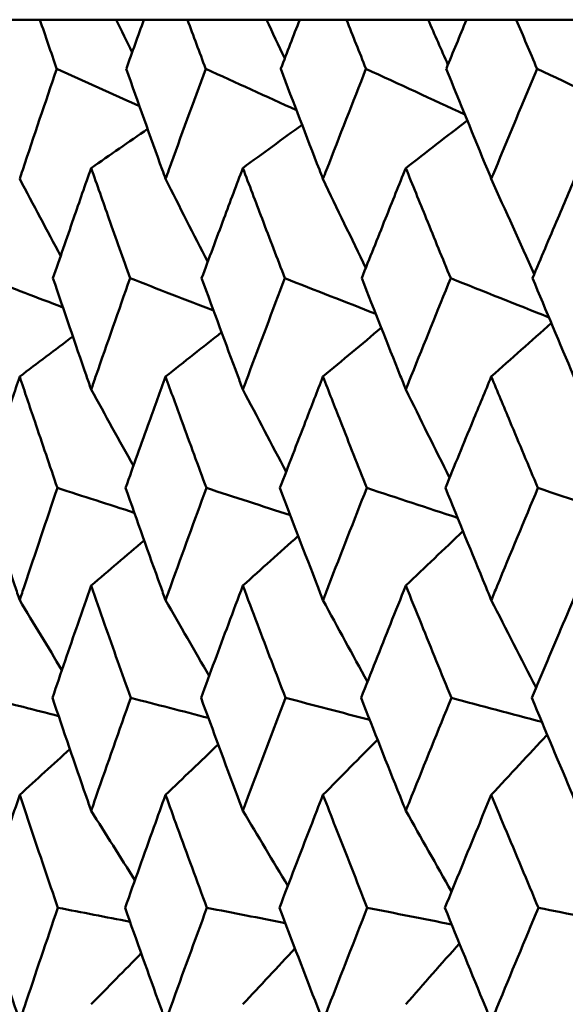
# Model space of a CAD drawing. Header units: millimetres. Extents: x 113 to 2969, y 62 to 2427.
# Tile 279 of 318: x 2032.71 to 2035.59, y 147.13 to 152.33. Entities that reach past the tile are written whole.
import ezdxf

# ---------------------------------------------------------------- set-up
doc = ezdxf.new("R2010")
doc.units = ezdxf.units.MM
doc.header["$LTSCALE"] = 12
doc.layers.add('Widoczne (ISO)', color=7, linetype='Continuous', lineweight=50)

msp = doc.modelspace()

# ---------------------------------------------------------------- linework, layer by layer
at = {"layer": 'Widoczne (ISO)'}
for p, q in [((2032.8206, 152.3297), (2032.6086, 152.3297)), ((2032.8206, 152.3297), (2033.2228, 152.3297)), ((2033.2228, 152.3297), (2033.3697, 152.3297)), ((2033.5996, 152.3297), (2033.3697, 152.3297)), ((2033.5996, 152.3297), (2034.017, 152.3297)), ((2034.017, 152.3297), (2034.1921, 152.3297)), ((2034.439, 152.3297), (2034.1921, 152.3297)), ((2034.439, 152.3297), (2034.87, 152.3297)), ((2034.87, 152.3297), (2035.0725, 152.3297)), ((2035.3354, 152.3297), (2035.0725, 152.3297)), ((2035.3354, 152.3297), (2035.7691, 152.3297))]:
    msp.add_line(p, q, dxfattribs=at)
msp.add_circle((2048.8943, 112.3297), 50, dxfattribs=at)
for points, knots in [([(2032.9094, 152.0704), (2032.9093, 152.0709), (2032.9091, 152.0715), (2032.8793, 152.1579), (2032.8499, 152.2438), (2032.8206, 152.3297)], [0.02951568, 0.02951568, 0.02951568, 0.02951568, 0.02969929, 0.02969929, 0.05939589, 0.05939589, 0.05939589, 0.05939589]), ([(2033.3697, 152.3297), (2033.3387, 152.2438), (2033.3078, 152.1579), (2033.2769, 152.0715), (2033.2767, 152.0709), (2033.2765, 152.0704)], [0, 0, 0, 0, 0.02969567, 0.02969567, 0.02988021, 0.02988021, 0.02988021, 0.02988021]), ([(2033.6957, 152.0704), (2033.6955, 152.0709), (2033.6953, 152.0715), (2033.6632, 152.1579), (2033.6313, 152.2438), (2033.5996, 152.3297)], [0.02951568, 0.02951568, 0.02951568, 0.02951568, 0.02969929, 0.02969929, 0.05939589, 0.05939589, 0.05939589, 0.05939589]), ([(2034.1921, 152.3297), (2034.1587, 152.2438), (2034.1255, 152.1579), (2034.0922, 152.0715), (2034.092, 152.0709), (2034.0918, 152.0704)], [0, 0, 0, 0, 0.02969567, 0.02969567, 0.02988021, 0.02988021, 0.02988021, 0.02988021]), ([(2034.542, 152.0704), (2034.5418, 152.0709), (2034.5416, 152.0715), (2034.5071, 152.1579), (2034.473, 152.2438), (2034.439, 152.3297)], [0.02951568, 0.02951568, 0.02951568, 0.02951568, 0.02969929, 0.02969929, 0.05939589, 0.05939589, 0.05939589, 0.05939589]), ([(2035.0725, 152.3297), (2035.0369, 152.2438), (2035.0015, 152.1579), (2034.9659, 152.0715), (2034.9657, 152.0709), (2034.9655, 152.0704)], [0, 0, 0, 0, 0.02969567, 0.02969567, 0.02988021, 0.02988021, 0.02988021, 0.02988021]), ([(2035.4449, 152.0704), (2035.4447, 152.0709), (2035.4445, 152.0715), (2035.4079, 152.1579), (2035.3716, 152.2438), (2035.3354, 152.3297)], [0.02951568, 0.02951568, 0.02951568, 0.02951568, 0.02969929, 0.02969929, 0.05939589, 0.05939589, 0.05939589, 0.05939589]), ([(2032.714, 151.4894), (2032.7194, 151.5056), (2032.7248, 151.5218), (2032.7893, 151.7155), (2032.8491, 151.893), (2032.9094, 152.0704)], [0.0853813, 0.0853813, 0.0853813, 0.0853813, 0.09097809, 0.09097809, 0.15214536, 0.15214536, 0.15214536, 0.15214536]), ([(2033.2765, 152.0704), (2033.3392, 151.8931), (2033.4025, 151.7157), (2033.4723, 151.5221), (2033.4781, 151.5057), (2033.484, 151.4894)], [0.0297954, 0.0297954, 0.0297954, 0.0297954, 0.09092493, 0.09092493, 0.09655955, 0.09655955, 0.09655955, 0.09655955]), ([(2033.484, 151.4894), (2033.4899, 151.5056), (2033.4958, 151.5218), (2033.5657, 151.7155), (2033.6304, 151.893), (2033.6957, 152.0704)], [0.0853813, 0.0853813, 0.0853813, 0.0853813, 0.09097809, 0.09097809, 0.15214536, 0.15214536, 0.15214536, 0.15214536]), ([(2034.0918, 152.0704), (2034.1593, 151.8931), (2034.2274, 151.7157), (2034.3023, 151.5221), (2034.3086, 151.5057), (2034.3149, 151.4894)], [0.0297954, 0.0297954, 0.0297954, 0.0297954, 0.09092493, 0.09092493, 0.09655955, 0.09655955, 0.09655955, 0.09655955]), ([(2034.3149, 151.4894), (2034.3212, 151.5056), (2034.3275, 151.5218), (2034.4027, 151.7155), (2034.4721, 151.893), (2034.542, 152.0704)], [0.0853813, 0.0853813, 0.0853813, 0.0853813, 0.09097809, 0.09097809, 0.15214536, 0.15214536, 0.15214536, 0.15214536]), ([(2034.9655, 152.0704), (2035.0375, 151.8931), (2035.1101, 151.7157), (2035.1899, 151.5221), (2035.1966, 151.5057), (2035.2034, 151.4894)], [0.0297954, 0.0297954, 0.0297954, 0.0297954, 0.09092493, 0.09092493, 0.09655955, 0.09655955, 0.09655955, 0.09655955]), ([(2035.2034, 151.4894), (2035.2101, 151.5056), (2035.2168, 151.5218), (2035.2968, 151.7155), (2035.3706, 151.893), (2035.4449, 152.0704)], [0.0853813, 0.0853813, 0.0853813, 0.0853813, 0.09097809, 0.09097809, 0.15214536, 0.15214536, 0.15214536, 0.15214536]), ([(2033.0912, 151.5471), (2033.0601, 151.4582), (2033.0291, 151.3693), (2032.9619, 151.1755), (2032.9257, 151.0706), (2032.8898, 150.9657)], [0.03078053, 0.03078053, 0.03078053, 0.03078053, 0.06149921, 0.06149921, 0.09773041, 0.09773041, 0.09773041, 0.09773041]), ([(2033.2969, 150.9657), (2033.2595, 151.0706), (2033.2222, 151.1755), (2033.1537, 151.3692), (2033.1224, 151.4581), (2033.0912, 151.5471)], [0.02528165, 0.02528165, 0.02528165, 0.02528165, 0.06150593, 0.06150593, 0.09223152, 0.09223152, 0.09223152, 0.09223152]), ([(2033.8921, 151.5471), (2033.8585, 151.4582), (2033.825, 151.3693), (2033.7524, 151.1755), (2033.7134, 151.0706), (2033.6745, 150.9657)], [0.03078053, 0.03078053, 0.03078053, 0.03078053, 0.06149921, 0.06149921, 0.09773041, 0.09773041, 0.09773041, 0.09773041]), ([(2034.1138, 150.9657), (2034.0735, 151.0706), (2034.0333, 151.1755), (2033.9595, 151.3692), (2033.9257, 151.4581), (2033.8921, 151.5471)], [0.02528165, 0.02528165, 0.02528165, 0.02528165, 0.06150593, 0.06150593, 0.09223152, 0.09223152, 0.09223152, 0.09223152]), ([(2034.7522, 151.5471), (2034.7162, 151.4582), (2034.6804, 151.3693), (2034.6028, 151.1755), (2034.5609, 151.0706), (2034.5193, 150.9657)], [0.03078053, 0.03078053, 0.03078053, 0.03078053, 0.06149921, 0.06149921, 0.09773041, 0.09773041, 0.09773041, 0.09773041]), ([(2034.989, 150.9657), (2034.9459, 151.0706), (2034.9031, 151.1755), (2034.8242, 151.3692), (2034.7881, 151.4581), (2034.7522, 151.5471)], [0.02528165, 0.02528165, 0.02528165, 0.02528165, 0.06150593, 0.06150593, 0.09223152, 0.09223152, 0.09223152, 0.09223152]), ([(2035.6681, 151.5471), (2035.6299, 151.4582), (2035.592, 151.3693), (2035.5095, 151.1755), (2035.465, 151.0706), (2035.4208, 150.9657)], [0.03078053, 0.03078053, 0.03078053, 0.03078053, 0.06149921, 0.06149921, 0.09773041, 0.09773041, 0.09773041, 0.09773041]), ([(2032.8898, 150.9657), (2032.948, 150.7942), (2033.0067, 150.6227), (2033.0744, 150.4269), (2033.0828, 150.4026), (2033.0912, 150.3784)], [0.02983351, 0.02983351, 0.02983351, 0.02983351, 0.0889495, 0.0889495, 0.09731113, 0.09731113, 0.09731113, 0.09731113]), ([(2033.0912, 150.3784), (2033.0996, 150.4025), (2033.108, 150.4267), (2033.176, 150.6225), (2033.2362, 150.7941), (2033.2969, 150.9657)], [0.0806421, 0.0806421, 0.0806421, 0.0806421, 0.08897282, 0.08897282, 0.14811965, 0.14811965, 0.14811965, 0.14811965]), ([(2033.6745, 150.9657), (2033.7375, 150.7942), (2033.8009, 150.6227), (2033.874, 150.4269), (2033.883, 150.4026), (2033.8921, 150.3784)], [0.02983351, 0.02983351, 0.02983351, 0.02983351, 0.0889495, 0.0889495, 0.09731113, 0.09731113, 0.09731113, 0.09731113]), ([(2033.8921, 150.3784), (2033.9011, 150.4025), (2033.9102, 150.4267), (2033.9836, 150.6225), (2034.0484, 150.7941), (2034.1138, 150.9657)], [0.0806421, 0.0806421, 0.0806421, 0.0806421, 0.08897282, 0.08897282, 0.14811965, 0.14811965, 0.14811965, 0.14811965]), ([(2034.5193, 150.9657), (2034.5867, 150.7942), (2034.6547, 150.6227), (2034.7328, 150.4269), (2034.7425, 150.4026), (2034.7522, 150.3784)], [0.02983351, 0.02983351, 0.02983351, 0.02983351, 0.0889495, 0.0889495, 0.09731113, 0.09731113, 0.09731113, 0.09731113]), ([(2034.7522, 150.3784), (2034.7618, 150.4025), (2034.7715, 150.4267), (2034.8499, 150.6225), (2034.9192, 150.7941), (2034.989, 150.9657)], [0.0806421, 0.0806421, 0.0806421, 0.0806421, 0.08897282, 0.08897282, 0.14811965, 0.14811965, 0.14811965, 0.14811965]), ([(2035.4208, 150.9657), (2035.4925, 150.7942), (2035.5646, 150.6227), (2035.6475, 150.4269), (2035.6578, 150.4026), (2035.6681, 150.3784)], [0.02983351, 0.02983351, 0.02983351, 0.02983351, 0.0889495, 0.0889495, 0.09731113, 0.09731113, 0.09731113, 0.09731113]), ([(2032.714, 150.4467), (2032.6877, 150.3682), (2032.6615, 150.2898), (2032.5965, 150.094), (2032.5578, 149.9766), (2032.5194, 149.8592)], [0.03448054, 0.03448054, 0.03448054, 0.03448054, 0.06157222, 0.06157222, 0.10209717, 0.10209717, 0.10209717, 0.10209717]), ([(2032.913, 149.8592), (2032.8728, 149.9766), (2032.8329, 150.0939), (2032.7667, 150.2897), (2032.7403, 150.3682), (2032.714, 150.4467)], [0.02104899, 0.02104899, 0.02104899, 0.02104899, 0.0615671, 0.0615671, 0.08866561, 0.08866561, 0.08866561, 0.08866561]), ([(2033.484, 150.4467), (2033.4555, 150.3682), (2033.4271, 150.2898), (2033.3566, 150.094), (2033.3145, 149.9766), (2033.2728, 149.8592)], [0.03448054, 0.03448054, 0.03448054, 0.03448054, 0.06157222, 0.06157222, 0.10209717, 0.10209717, 0.10209717, 0.10209717]), ([(2033.6996, 149.8592), (2033.6562, 149.9766), (2033.6129, 150.0939), (2033.5412, 150.2897), (2033.5126, 150.3682), (2033.484, 150.4467)], [0.02104899, 0.02104899, 0.02104899, 0.02104899, 0.0615671, 0.0615671, 0.08866561, 0.08866561, 0.08866561, 0.08866561]), ([(2034.3149, 150.4467), (2034.2843, 150.3682), (2034.2538, 150.2898), (2034.1779, 150.094), (2034.1327, 149.9766), (2034.0878, 149.8592)], [0.03448054, 0.03448054, 0.03448054, 0.03448054, 0.06157222, 0.06157222, 0.10209717, 0.10209717, 0.10209717, 0.10209717]), ([(2034.5462, 149.8592), (2034.4996, 149.9766), (2034.4533, 150.0939), (2034.3763, 150.2897), (2034.3456, 150.3682), (2034.3149, 150.4467)], [0.02104899, 0.02104899, 0.02104899, 0.02104899, 0.0615671, 0.0615671, 0.08866561, 0.08866561, 0.08866561, 0.08866561]), ([(2035.2034, 150.4467), (2035.1708, 150.3682), (2035.1382, 150.2898), (2035.0574, 150.094), (2035.0092, 149.9766), (2034.9612, 149.8592)], [0.03448054, 0.03448054, 0.03448054, 0.03448054, 0.06157222, 0.06157222, 0.10209717, 0.10209717, 0.10209717, 0.10209717]), ([(2035.4494, 149.8592), (2035.3999, 149.9766), (2035.3506, 150.0939), (2035.2687, 150.2897), (2035.236, 150.3682), (2035.2034, 150.4467)], [0.02104899, 0.02104899, 0.02104899, 0.02104899, 0.0615671, 0.0615671, 0.08866561, 0.08866561, 0.08866561, 0.08866561]), ([(2032.5194, 149.8592), (2032.5753, 149.687), (2032.6318, 149.5148), (2032.6972, 149.3174), (2032.7056, 149.2922), (2032.714, 149.2669)], [0.02530969, 0.02530969, 0.02530969, 0.02530969, 0.08465152, 0.08465152, 0.09334823, 0.09334823, 0.09334823, 0.09334823]), ([(2032.714, 149.2669), (2032.7223, 149.2921), (2032.7307, 149.3173), (2032.7965, 149.5147), (2032.8545, 149.687), (2032.913, 149.8592)], [0.07597559, 0.07597559, 0.07597559, 0.07597559, 0.08464777, 0.08464777, 0.14401425, 0.14401425, 0.14401425, 0.14401425]), ([(2033.2728, 149.8592), (2033.3336, 149.687), (2033.3949, 149.5148), (2033.4659, 149.3174), (2033.475, 149.2922), (2033.484, 149.2669)], [0.02530969, 0.02530969, 0.02530969, 0.02530969, 0.08465152, 0.08465152, 0.09334823, 0.09334823, 0.09334823, 0.09334823]), ([(2033.484, 149.2669), (2033.4931, 149.2921), (2033.5022, 149.3173), (2033.5735, 149.5147), (2033.6363, 149.687), (2033.6996, 149.8592)], [0.07597559, 0.07597559, 0.07597559, 0.07597559, 0.08464777, 0.08464777, 0.14401425, 0.14401425, 0.14401425, 0.14401425]), ([(2034.0878, 149.8592), (2034.1532, 149.687), (2034.2192, 149.5148), (2034.2954, 149.3174), (2034.3052, 149.2922), (2034.3149, 149.2669)], [0.02530969, 0.02530969, 0.02530969, 0.02530969, 0.08465152, 0.08465152, 0.09334823, 0.09334823, 0.09334823, 0.09334823]), ([(2034.3149, 149.2669), (2034.3247, 149.2921), (2034.3344, 149.3173), (2034.411, 149.5147), (2034.4783, 149.687), (2034.5462, 149.8592)], [0.07597559, 0.07597559, 0.07597559, 0.07597559, 0.08464777, 0.08464777, 0.14401425, 0.14401425, 0.14401425, 0.14401425]), ([(2034.9612, 149.8592), (2035.031, 149.687), (2035.1014, 149.5148), (2035.1826, 149.3174), (2035.193, 149.2922), (2035.2034, 149.2669)], [0.02530969, 0.02530969, 0.02530969, 0.02530969, 0.08465152, 0.08465152, 0.09334823, 0.09334823, 0.09334823, 0.09334823]), ([(2035.2034, 149.2669), (2035.2137, 149.2921), (2035.2241, 149.3173), (2035.3056, 149.5147), (2035.3773, 149.687), (2035.4494, 149.8592)], [0.07597559, 0.07597559, 0.07597559, 0.07597559, 0.08464777, 0.08464777, 0.14401425, 0.14401425, 0.14401425, 0.14401425]), ([(2033.0912, 149.3439), (2033.0676, 149.2763), (2033.0441, 149.2086), (2032.9757, 149.0112), (2032.9311, 148.8815), (2032.8869, 148.7518)], [0.03825175, 0.03825175, 0.03825175, 0.03825175, 0.06160817, 0.06160817, 0.10638617, 0.10638617, 0.10638617, 0.10638617]), ([(2033.3, 148.7518), (2033.2538, 148.8815), (2033.2079, 149.0112), (2033.1385, 149.2086), (2033.1148, 149.2763), (2033.0912, 149.3439)], [0.01681985, 0.01681985, 0.01681985, 0.01681985, 0.06159108, 0.06159108, 0.08495433, 0.08495433, 0.08495433, 0.08495433]), ([(2033.8921, 149.3439), (2033.8666, 149.2763), (2033.8412, 149.2086), (2033.7674, 149.0112), (2033.7192, 148.8815), (2033.6713, 148.7518)], [0.03825175, 0.03825175, 0.03825175, 0.03825175, 0.06160817, 0.06160817, 0.10638617, 0.10638617, 0.10638617, 0.10638617]), ([(2034.1171, 148.7518), (2034.0674, 148.8815), (2034.0179, 149.0112), (2033.9431, 149.2086), (2033.9176, 149.2763), (2033.8921, 149.3439)], [0.01681985, 0.01681985, 0.01681985, 0.01681985, 0.06159108, 0.06159108, 0.08495433, 0.08495433, 0.08495433, 0.08495433]), ([(2034.7522, 149.3439), (2034.7249, 149.2763), (2034.6978, 149.2086), (2034.6188, 149.0112), (2034.5672, 148.8815), (2034.5159, 148.7518)], [0.03825175, 0.03825175, 0.03825175, 0.03825175, 0.06160817, 0.06160817, 0.10638617, 0.10638617, 0.10638617, 0.10638617]), ([(2034.9925, 148.7518), (2034.9394, 148.8815), (2034.8866, 149.0112), (2034.8067, 149.2086), (2034.7794, 149.2763), (2034.7522, 149.3439)], [0.01681985, 0.01681985, 0.01681985, 0.01681985, 0.06159108, 0.06159108, 0.08495433, 0.08495433, 0.08495433, 0.08495433]), ([(2035.6681, 149.3439), (2035.6392, 149.2763), (2035.6104, 149.2086), (2035.5265, 149.0112), (2035.4717, 148.8815), (2035.4172, 148.7518)], [0.03825175, 0.03825175, 0.03825175, 0.03825175, 0.06160817, 0.06160817, 0.10638617, 0.10638617, 0.10638617, 0.10638617]), ([(2032.8869, 148.7518), (2032.9456, 148.5788), (2033.0048, 148.4057), (2033.0735, 148.2071), (2033.0823, 148.1816), (2033.0912, 148.156)], [0.02053386, 0.02053386, 0.02053386, 0.02053386, 0.08016461, 0.08016461, 0.08898694, 0.08898694, 0.08898694, 0.08898694]), ([(2033.0912, 148.156), (2033.1001, 148.1815), (2033.1089, 148.207), (2033.178, 148.4056), (2033.2387, 148.5787), (2033.3, 148.7518)], [0.07138254, 0.07138254, 0.07138254, 0.07138254, 0.08018544, 0.08018544, 0.13983561, 0.13983561, 0.13983561, 0.13983561]), ([(2033.6713, 148.7518), (2033.7348, 148.5788), (2033.7988, 148.4057), (2033.8729, 148.2071), (2033.8825, 148.1816), (2033.8921, 148.156)], [0.02053386, 0.02053386, 0.02053386, 0.02053386, 0.08016461, 0.08016461, 0.08898694, 0.08898694, 0.08898694, 0.08898694]), ([(2033.8921, 148.156), (2033.9016, 148.1815), (2033.9112, 148.207), (2033.9857, 148.4056), (2034.0511, 148.5787), (2034.1171, 148.7518)], [0.07138254, 0.07138254, 0.07138254, 0.07138254, 0.08018544, 0.08018544, 0.13983561, 0.13983561, 0.13983561, 0.13983561]), ([(2034.5159, 148.7518), (2034.5839, 148.5788), (2034.6524, 148.4057), (2034.7317, 148.2071), (2034.7419, 148.1816), (2034.7522, 148.156)], [0.02053386, 0.02053386, 0.02053386, 0.02053386, 0.08016461, 0.08016461, 0.08898694, 0.08898694, 0.08898694, 0.08898694]), ([(2034.7522, 148.156), (2034.7624, 148.1815), (2034.7726, 148.207), (2034.8522, 148.4056), (2034.9221, 148.5787), (2034.9925, 148.7518)], [0.07138254, 0.07138254, 0.07138254, 0.07138254, 0.08018544, 0.08018544, 0.13983561, 0.13983561, 0.13983561, 0.13983561]), ([(2035.4172, 148.7518), (2035.4894, 148.5788), (2035.5622, 148.4057), (2035.6464, 148.2071), (2035.6572, 148.1816), (2035.6681, 148.156)], [0.02053386, 0.02053386, 0.02053386, 0.02053386, 0.08016461, 0.08016461, 0.08898694, 0.08898694, 0.08898694, 0.08898694]), ([(2032.714, 148.2397), (2032.6951, 148.1832), (2032.6763, 148.1267), (2032.6103, 147.9282), (2032.5636, 147.7862), (2032.5172, 147.6442)], [0.04208868, 0.04208868, 0.04208868, 0.04208868, 0.06158988, 0.06158988, 0.11059803, 0.11059803, 0.11059803, 0.11059803]), ([(2032.9154, 147.6442), (2032.8668, 147.7862), (2032.8186, 147.9282), (2032.7518, 148.1267), (2032.7329, 148.1832), (2032.714, 148.2397)], [0.01259731, 0.01259731, 0.01259731, 0.01259731, 0.06159863, 0.06159863, 0.08110666, 0.08110666, 0.08110666, 0.08110666]), ([(2033.484, 148.2397), (2033.4636, 148.1832), (2033.4431, 148.1267), (2033.3716, 147.9282), (2033.3208, 147.7862), (2033.2704, 147.6442)], [0.04208868, 0.04208868, 0.04208868, 0.04208868, 0.06158988, 0.06158988, 0.11059803, 0.11059803, 0.11059803, 0.11059803]), ([(2033.7021, 147.6442), (2033.6496, 147.7862), (2033.5975, 147.9282), (2033.5251, 148.1267), (2033.5045, 148.1832), (2033.484, 148.2397)], [0.01259731, 0.01259731, 0.01259731, 0.01259731, 0.06159863, 0.06159863, 0.08110666, 0.08110666, 0.08110666, 0.08110666]), ([(2034.3149, 148.2397), (2034.2929, 148.1832), (2034.271, 148.1267), (2034.1941, 147.9282), (2034.1395, 147.7862), (2034.0852, 147.6442)], [0.04208868, 0.04208868, 0.04208868, 0.04208868, 0.06158988, 0.06158988, 0.11059803, 0.11059803, 0.11059803, 0.11059803]), ([(2034.5489, 147.6442), (2034.4926, 147.7862), (2034.4367, 147.9282), (2034.359, 148.1267), (2034.3369, 148.1832), (2034.3149, 148.2397)], [0.01259731, 0.01259731, 0.01259731, 0.01259731, 0.06159863, 0.06159863, 0.08110666, 0.08110666, 0.08110666, 0.08110666]), ([(2035.2034, 148.2397), (2035.1799, 148.1832), (2035.1566, 148.1267), (2035.0746, 147.9282), (2035.0164, 147.7862), (2034.9584, 147.6442)], [0.04208868, 0.04208868, 0.04208868, 0.04208868, 0.06158988, 0.06158988, 0.11059803, 0.11059803, 0.11059803, 0.11059803]), ([(2035.4522, 147.6442), (2035.3924, 147.7862), (2035.333, 147.9282), (2035.2503, 148.1267), (2035.2268, 148.1832), (2035.2034, 148.2397)], [0.01259731, 0.01259731, 0.01259731, 0.01259731, 0.06159863, 0.06159863, 0.08110666, 0.08110666, 0.08110666, 0.08110666]), ([(2032.5172, 147.6442), (2032.5738, 147.4702), (2032.6309, 147.2962), (2032.6971, 147.0969), (2032.7055, 147.0715), (2032.714, 147.0462)], [0.01556037, 0.01556037, 0.01556037, 0.01556037, 0.07555527, 0.07555527, 0.08428623, 0.08428623, 0.08428623, 0.08428623]), ([(2032.714, 147.0462), (2032.7224, 147.0715), (2032.7308, 147.0968), (2032.7974, 147.2961), (2032.8561, 147.4702), (2032.9154, 147.6442)], [0.06686277, 0.06686277, 0.06686277, 0.06686277, 0.07557848, 0.07557848, 0.13558897, 0.13558897, 0.13558897, 0.13558897]), ([(2033.2704, 147.6442), (2033.3319, 147.4702), (2033.394, 147.2962), (2033.4658, 147.0969), (2033.4749, 147.0715), (2033.484, 147.0462)], [0.01556037, 0.01556037, 0.01556037, 0.01556037, 0.07555527, 0.07555527, 0.08428623, 0.08428623, 0.08428623, 0.08428623]), ([(2033.484, 147.0462), (2033.4932, 147.0715), (2033.5023, 147.0968), (2033.5745, 147.2961), (2033.638, 147.4702), (2033.7021, 147.6442)], [0.06686277, 0.06686277, 0.06686277, 0.06686277, 0.07557848, 0.07557848, 0.13558897, 0.13558897, 0.13558897, 0.13558897]), ([(2034.0852, 147.6442), (2034.1514, 147.4702), (2034.2182, 147.2962), (2034.2953, 147.0969), (2034.3051, 147.0715), (2034.3149, 147.0462)], [0.01556037, 0.01556037, 0.01556037, 0.01556037, 0.07555527, 0.07555527, 0.08428623, 0.08428623, 0.08428623, 0.08428623]), ([(2034.3149, 147.0462), (2034.3247, 147.0715), (2034.3346, 147.0968), (2034.412, 147.2961), (2034.4802, 147.4702), (2034.5489, 147.6442)], [0.06686277, 0.06686277, 0.06686277, 0.06686277, 0.07557848, 0.07557848, 0.13558897, 0.13558897, 0.13558897, 0.13558897]), ([(2034.9584, 147.6442), (2035.0291, 147.4702), (2035.1003, 147.2962), (2035.1825, 147.0969), (2035.1929, 147.0715), (2035.2034, 147.0462)], [0.01556037, 0.01556037, 0.01556037, 0.01556037, 0.07555527, 0.07555527, 0.08428623, 0.08428623, 0.08428623, 0.08428623]), ([(2035.2034, 147.0462), (2035.2138, 147.0715), (2035.2243, 147.0968), (2035.3067, 147.2961), (2035.3792, 147.4702), (2035.4522, 147.6442)], [0.06686277, 0.06686277, 0.06686277, 0.06686277, 0.07557848, 0.07557848, 0.13558897, 0.13558897, 0.13558897, 0.13558897])]:
    msp.add_open_spline(points, degree=3, knots=knots, dxfattribs=at)
for points in [[(2033.2228, 152.3297), (2033.251, 152.2721), (2033.2793, 152.2146), (2033.3076, 152.1571)], [(2034.017, 152.3297), (2034.0489, 152.2613), (2034.0807, 152.1929), (2034.1127, 152.1246)], [(2034.87, 152.3297), (2034.9047, 152.2504), (2034.9395, 152.1713), (2034.9744, 152.0921)], [(2033.3465, 151.8731), (2033.2008, 151.9389), (2033.0551, 152.0046), (2032.9094, 152.0704)], [(2034.1752, 151.8521), (2034.0154, 151.9248), (2033.8556, 151.9976), (2033.6957, 152.0704)], [(2035.0635, 151.8299), (2034.8897, 151.91), (2034.7159, 151.9902), (2034.542, 152.0704)], [(2035.991, 151.8142), (2035.809, 151.8996), (2035.627, 151.985), (2035.4449, 152.0704)], [(2034.7522, 151.5471), (2034.8603, 151.6308), (2034.9684, 151.7145), (2035.0765, 151.7981)], [(2033.0912, 151.5471), (2033.1905, 151.6159), (2033.2898, 151.6848), (2033.3892, 151.7535)], [(2033.8921, 151.5471), (2033.9963, 151.6232), (2034.1005, 151.6992), (2034.2047, 151.7752)], [(2032.714, 151.4894), (2032.7858, 151.3539), (2032.8579, 151.2186), (2032.9302, 151.0835)], [(2033.484, 151.4894), (2033.5579, 151.3432), (2033.632, 151.1972), (2033.7063, 151.0515)], [(2034.3149, 151.4894), (2034.3899, 151.3325), (2034.4651, 151.1759), (2034.5407, 151.0195)], [(2035.2034, 151.4894), (2035.2786, 151.3218), (2035.3541, 151.1544), (2035.4299, 150.9874)], [(2032.9424, 150.8113), (2032.8088, 150.8628), (2032.6752, 150.9143), (2032.5417, 150.9657)], [(2033.7374, 150.7948), (2033.5906, 150.8517), (2033.4438, 150.9087), (2033.2969, 150.9657)], [(2034.5935, 150.7774), (2034.4336, 150.8402), (2034.2737, 150.903), (2034.1138, 150.9657)], [(2035.5074, 150.7591), (2035.3346, 150.8279), (2035.1618, 150.8968), (2034.989, 150.9657)], [(2034.3149, 150.4467), (2034.4174, 150.5325), (2034.52, 150.6183), (2034.6226, 150.704)], [(2035.2034, 150.4467), (2035.3089, 150.5408), (2035.4145, 150.6348), (2035.5201, 150.7287)], [(2032.714, 150.4467), (2032.8075, 150.5173), (2032.9011, 150.5878), (2032.9947, 150.6583)], [(2033.484, 150.4467), (2033.5825, 150.5247), (2033.6811, 150.6027), (2033.7796, 150.6806)], [(2033.0912, 150.3784), (2033.1654, 150.244), (2033.2397, 150.1098), (2033.3143, 149.9758)], [(2033.8921, 150.3784), (2033.968, 150.2335), (2034.0441, 150.0888), (2034.1204, 149.9444)], [(2034.7522, 150.3784), (2034.8289, 150.2229), (2034.9059, 150.0678), (2034.9832, 149.9129)], [(2033.319, 149.7286), (2033.1837, 149.7722), (2033.0484, 149.8157), (2032.913, 149.8592)], [(2034.1426, 149.7153), (2033.9949, 149.7633), (2033.8473, 149.8113), (2033.6996, 149.8592)], [(2035.0254, 149.7014), (2034.8656, 149.754), (2034.7059, 149.8066), (2034.5462, 149.8592)], [(2035.9639, 149.6867), (2035.7924, 149.7442), (2035.6209, 149.8017), (2035.4494, 149.8592)], [(2034.7522, 149.3439), (2034.8527, 149.4398), (2034.9533, 149.5356), (2035.054, 149.6312)], [(2033.0912, 149.3439), (2033.1844, 149.4235), (2033.2777, 149.503), (2033.371, 149.5823)], [(2033.8921, 149.3439), (2033.9895, 149.4315), (2034.0869, 149.5189), (2034.1843, 149.6062)], [(2032.714, 149.2669), (2032.7881, 149.1439), (2032.8625, 149.021), (2032.937, 148.8983)], [(2033.484, 149.2669), (2033.5605, 149.1336), (2033.6373, 149.0005), (2033.7142, 148.8677)], [(2034.3149, 149.2669), (2034.3929, 149.1233), (2034.4711, 148.98), (2034.5496, 148.8368)], [(2035.2034, 149.2669), (2035.2819, 149.1129), (2035.3607, 148.9591), (2035.4398, 148.8056)], [(2032.9195, 148.6557), (2032.7945, 148.6877), (2032.6695, 148.7198), (2032.5445, 148.7518)], [(2033.7103, 148.6459), (2033.5735, 148.6812), (2033.4368, 148.7165), (2033.3, 148.7518)], [(2034.5616, 148.6356), (2034.4134, 148.6743), (2034.2653, 148.7131), (2034.1171, 148.7518)], [(2035.4703, 148.6249), (2035.311, 148.6672), (2035.1517, 148.7095), (2034.9925, 148.7518)], [(2034.3149, 148.2397), (2034.4109, 148.337), (2034.5068, 148.4341), (2034.6029, 148.5311)], [(2035.2034, 148.2397), (2035.3017, 148.3459), (2035.4, 148.4519), (2035.4985, 148.5577)], [(2032.714, 148.2397), (2032.8023, 148.3204), (2032.8906, 148.401), (2032.979, 148.4815)], [(2033.484, 148.2397), (2033.5766, 148.3285), (2033.6693, 148.4172), (2033.7619, 148.5058)], [(2033.0912, 148.156), (2033.168, 148.0338), (2033.2451, 147.9118), (2033.3223, 147.7901)], [(2033.8921, 148.156), (2033.971, 148.0238), (2034.0502, 147.8918), (2034.1295, 147.76)], [(2034.7522, 148.156), (2034.8323, 148.0136), (2034.9127, 147.8715), (2034.9933, 147.7296)], [(2033.2963, 147.5709), (2033.1693, 147.5954), (2033.0423, 147.6198), (2032.9154, 147.6442)], [(2034.1158, 147.5638), (2033.9779, 147.5906), (2033.84, 147.6174), (2033.7021, 147.6442)], [(2034.9941, 147.5564), (2034.8457, 147.5857), (2034.6973, 147.615), (2034.5489, 147.6442)], [(2035.9278, 147.5487), (2035.7693, 147.5805), (2035.6108, 147.6124), (2035.4522, 147.6442)], [(2033.8921, 147.135), (2033.9837, 147.2333), (2034.0754, 147.3315), (2034.1671, 147.4296)], [(2034.7522, 147.135), (2034.8464, 147.2422), (2034.9406, 147.3493), (2035.035, 147.4563)], [(2033.0912, 147.135), (2033.1793, 147.2247), (2033.2675, 147.3144), (2033.3557, 147.404)]]:
    msp.add_open_spline(points, degree=3, dxfattribs=at)

doc.saveas('drawing.dxf')
